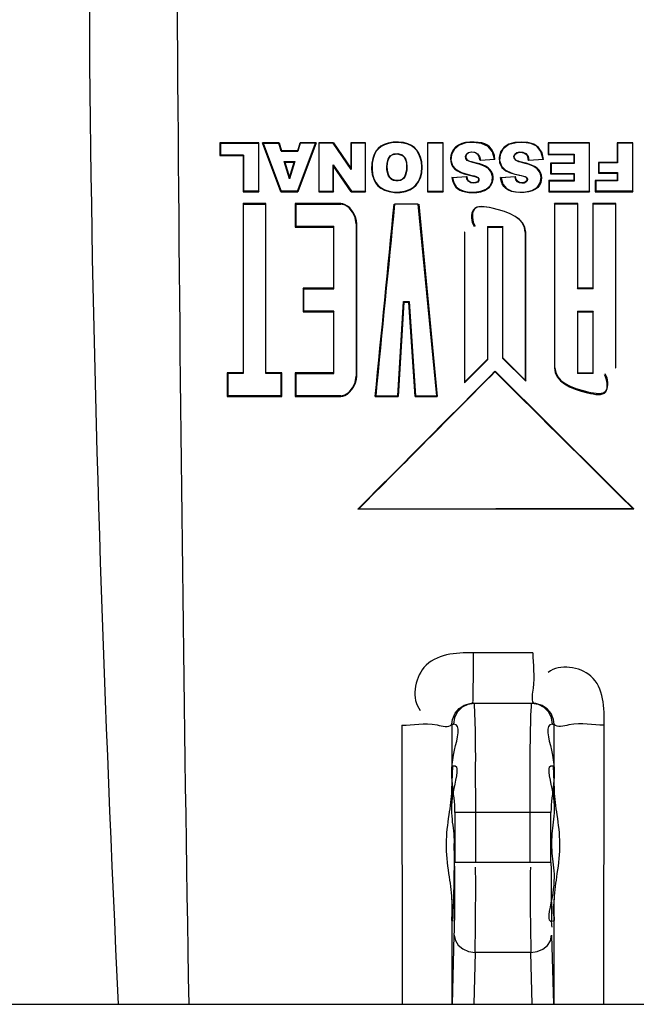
# Paper-space layout 'Sheet' of a CAD drawing. Header units: inches. Extents: x 0.2 to 10.8, y 0.2 to 8.3.
# Tile 259 of 545: x 3.311 to 3.549, y 7.137 to 7.517. Entities that reach past the tile are written whole.
import ezdxf

# ---------------------------------------------------------------- set-up
doc = ezdxf.new("R2010")
doc.units = ezdxf.units.IN
doc.header["$MEASUREMENT"] = 0
doc.layers.get('0').update_dxf_attribs({"lineweight": 5})

psp = doc.layouts.new('Sheet')

# ---------------------------------------------------------------- linework, layer by layer
at = {"color": 0, "linetype": 'ByBlock', "lineweight": -3}
for p, q in [((3.38824774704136, 7.469452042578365), (3.388247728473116, 7.464575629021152)), ((3.403237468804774, 7.469456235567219), (3.388247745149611, 7.469452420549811)), ((3.388406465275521, 7.469293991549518), (3.38824774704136, 7.469452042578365)), ((3.388406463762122, 7.469294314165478), (3.403080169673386, 7.469297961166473)), ((3.388406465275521, 7.469293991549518), (3.388406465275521, 7.464733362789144)), ((3.4030801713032, 7.469297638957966), (3.40307591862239, 7.450770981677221)), ((3.403080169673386, 7.469297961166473), (3.403237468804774, 7.469456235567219)), ((3.403233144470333, 7.450613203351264), (3.403237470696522, 7.469455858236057)), ((3.411756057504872, 7.450617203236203), (3.404672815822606, 7.46945661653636)), ((3.404901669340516, 7.469298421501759), (3.404672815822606, 7.46945661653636)), ((3.41102013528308, 7.469456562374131), (3.404672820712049, 7.46945670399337)), ((3.404901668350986, 7.469298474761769), (3.410903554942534, 7.469298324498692)), ((3.404901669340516, 7.469298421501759), (3.411866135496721, 7.450775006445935)), ((3.410903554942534, 7.469298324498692), (3.41102013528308, 7.469456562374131)), ((3.411829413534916, 7.466241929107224), (3.410903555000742, 7.469298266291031)), ((3.411020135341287, 7.469456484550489), (3.411946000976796, 7.466400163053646)), ((3.418117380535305, 7.450775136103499), (3.425090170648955, 7.469301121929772)), ((3.418216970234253, 7.466400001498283), (3.419119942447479, 7.469459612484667)), ((3.425317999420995, 7.469459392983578), (3.418226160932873, 7.450617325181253)), ((3.419238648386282, 7.469301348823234), (3.418335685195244, 7.466241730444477)), ((3.419238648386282, 7.469301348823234), (3.419119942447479, 7.469459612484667)), ((3.425317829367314, 7.469459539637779), (3.41911994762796, 7.469459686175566)), ((3.425090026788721, 7.469301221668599), (3.419238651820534, 7.469301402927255)), ((3.425090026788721, 7.469301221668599), (3.425317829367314, 7.469459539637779)), ((3.426362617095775, 7.469460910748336), (3.426359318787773, 7.450618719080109)), ((3.432005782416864, 7.469460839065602), (3.426362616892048, 7.469460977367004)), ((3.426521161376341, 7.469302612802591), (3.426362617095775, 7.469460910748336)), ((3.426517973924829, 7.45077654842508), (3.426521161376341, 7.469302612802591)), ((3.431922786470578, 7.469302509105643), (3.426521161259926, 7.469302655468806)), ((3.431922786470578, 7.469302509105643), (3.432005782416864, 7.469460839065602)), ((3.438865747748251, 7.459131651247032), (3.431922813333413, 7.469302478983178)), ((3.43200581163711, 7.469460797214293), (3.43870718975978, 7.459643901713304)), ((3.438707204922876, 7.469462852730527), (3.438707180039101, 7.459643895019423)), ((3.444412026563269, 7.469462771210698), (3.438707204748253, 7.469462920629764)), ((3.438865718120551, 7.469304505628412), (3.438707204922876, 7.469462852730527)), ((3.444254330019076, 7.469304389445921), (3.438865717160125, 7.469304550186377)), ((3.438865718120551, 7.469304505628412), (3.438865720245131, 7.459131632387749)), ((3.444254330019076, 7.469304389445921), (3.444412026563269, 7.469462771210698)), ((3.444254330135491, 7.469304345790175), (3.444254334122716, 7.450778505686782)), ((3.444412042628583, 7.450620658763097), (3.444412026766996, 7.469462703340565)), ((3.468270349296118, 7.46946596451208), (3.468270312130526, 7.450622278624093)), ((3.474330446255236, 7.469465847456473), (3.468270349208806, 7.46946604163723)), ((3.468428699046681, 7.469307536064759), (3.468270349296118, 7.46946596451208)), ((3.474172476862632, 7.469307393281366), (3.468428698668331, 7.469307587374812)), ((3.468428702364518, 7.450780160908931), (3.468428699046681, 7.469307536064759)), ((3.474172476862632, 7.469307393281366), (3.474330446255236, 7.469465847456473)), ((3.47417247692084, 7.469307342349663), (3.474172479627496, 7.450780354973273)), ((3.474330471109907, 7.450622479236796), (3.474330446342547, 7.469465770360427)), ((3.514745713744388, 7.469466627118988), (3.514745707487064, 7.464953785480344)), ((3.530697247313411, 7.469465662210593), (3.514745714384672, 7.469467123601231)), ((3.51490373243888, 7.469308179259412), (3.514745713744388, 7.469466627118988)), ((3.51490373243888, 7.469308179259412), (3.514903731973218, 7.465111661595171)), ((3.530538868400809, 7.469307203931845), (3.514903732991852, 7.469308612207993)), ((3.530538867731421, 7.469306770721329), (3.530538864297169, 7.450781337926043)), ((3.530538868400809, 7.469307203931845), (3.530697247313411, 7.469465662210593)), ((3.530697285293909, 7.450623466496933), (3.530697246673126, 7.46946516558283)), ((3.541347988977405, 7.469464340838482), (3.54134798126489, 7.46189547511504)), ((3.547420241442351, 7.469464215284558), (3.541347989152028, 7.469464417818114)), ((3.541505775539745, 7.469305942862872), (3.541347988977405, 7.469464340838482)), ((3.541505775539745, 7.469305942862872), (3.541505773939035, 7.461737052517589)), ((3.547261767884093, 7.46930581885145), (3.541505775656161, 7.469305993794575)), ((3.54726176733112, 7.469305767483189), (3.547261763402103, 7.450779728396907)), ((3.547261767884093, 7.46930581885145), (3.547420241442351, 7.469464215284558)), ((3.547420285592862, 7.450621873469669), (3.547420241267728, 7.469464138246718)), ((3.38840646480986, 7.464733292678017), (3.388247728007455, 7.464575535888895)), ((3.397348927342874, 7.464733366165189), (3.38840646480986, 7.464733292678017)), ((3.397348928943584, 7.464733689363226), (3.397190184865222, 7.464575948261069)), ((3.397348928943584, 7.464733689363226), (3.397345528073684, 7.450770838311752)), ((3.411829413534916, 7.466241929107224), (3.411946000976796, 7.466400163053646)), ((3.4118294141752, 7.4662419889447), (3.418335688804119, 7.466241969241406)), ((3.418216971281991, 7.466400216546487), (3.411946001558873, 7.466400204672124)), ((3.418335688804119, 7.466241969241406), (3.418216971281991, 7.466400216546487)), ((3.514903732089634, 7.465111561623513), (3.514745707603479, 7.464953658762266)), ((3.514745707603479, 7.464953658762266), (3.524637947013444, 7.464954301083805)), ((3.514903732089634, 7.465111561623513), (3.524795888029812, 7.465112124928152)), ((3.524637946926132, 7.464954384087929), (3.524637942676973, 7.461618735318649)), ((3.524795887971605, 7.465112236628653), (3.524637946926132, 7.464954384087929)), ((3.524795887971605, 7.465112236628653), (3.524795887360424, 7.461460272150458)), ((3.388247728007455, 7.464575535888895), (3.397190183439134, 7.464575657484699)), ((3.397190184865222, 7.464575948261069), (3.397186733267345, 7.450613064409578)), ((3.415062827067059, 7.455575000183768), (3.413017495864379, 7.462236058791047)), ((3.413017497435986, 7.462236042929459), (3.417090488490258, 7.462236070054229)), ((3.413017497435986, 7.462236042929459), (3.413230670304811, 7.462078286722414)), ((3.413230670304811, 7.462078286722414), (3.41687659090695, 7.462078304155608)), ((3.413230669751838, 7.462078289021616), (3.415061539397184, 7.456115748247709)), ((3.415061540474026, 7.456115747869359), (3.41687658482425, 7.46207835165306)), ((3.41709047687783, 7.462236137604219), (3.41506281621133, 7.455575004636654)), ((3.41709047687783, 7.462236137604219), (3.41687658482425, 7.46207835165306)), ((3.431920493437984, 7.461027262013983), (3.432078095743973, 7.460514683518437)), ((3.431920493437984, 7.461027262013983), (3.438901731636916, 7.450778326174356)), ((3.43192053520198, 7.450776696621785), (3.43192053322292, 7.461027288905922)), ((3.446808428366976, 7.461675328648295), (3.446965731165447, 7.461655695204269)), ((3.452827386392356, 7.461441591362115), (3.452670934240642, 7.461461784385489)), ((3.485748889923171, 7.46204202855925), (3.485711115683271, 7.461888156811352)), ((3.488170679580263, 7.461254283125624), (3.485711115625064, 7.461888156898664)), ((3.488655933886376, 7.462837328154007), (3.488518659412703, 7.462670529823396)), ((3.494280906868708, 7.46303216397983), (3.488519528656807, 7.462670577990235)), ((3.488655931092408, 7.462837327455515), (3.494107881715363, 7.463179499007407)), ((3.494107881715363, 7.463179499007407), (3.494280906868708, 7.46303216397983)), ((3.506885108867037, 7.464117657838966), (3.507031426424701, 7.464177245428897)), ((3.507228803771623, 7.462670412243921), (3.506885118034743, 7.46411764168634)), ((3.507031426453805, 7.464177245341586), (3.507365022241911, 7.462837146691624)), ((3.512990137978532, 7.463031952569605), (3.507228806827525, 7.46267037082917)), ((3.507365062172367, 7.462837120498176), (3.507228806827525, 7.46267037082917)), ((3.507365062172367, 7.462837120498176), (3.512816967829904, 7.463179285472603)), ((3.512816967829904, 7.463179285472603), (3.512990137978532, 7.463031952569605)), ((3.515721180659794, 7.461619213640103), (3.515721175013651, 7.457522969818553)), ((3.524637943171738, 7.461619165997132), (3.515721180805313, 7.461619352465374)), ((3.515879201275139, 7.461460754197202), (3.515721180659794, 7.461619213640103)), ((3.524795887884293, 7.461460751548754), (3.515879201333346, 7.461460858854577)), ((3.515879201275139, 7.461460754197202), (3.515879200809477, 7.457680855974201)), ((3.524795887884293, 7.461460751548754), (3.524637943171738, 7.461619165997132)), ((3.534164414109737, 7.461895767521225), (3.534164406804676, 7.457837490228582)), ((3.541347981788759, 7.461895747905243), (3.53416441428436, 7.461895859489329)), ((3.534322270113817, 7.461737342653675), (3.534164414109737, 7.461895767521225)), ((3.534322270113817, 7.461737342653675), (3.534322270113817, 7.457995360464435)), ((3.541505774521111, 7.461737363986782), (3.534322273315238, 7.461737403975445)), ((3.541505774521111, 7.461737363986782), (3.541347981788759, 7.461895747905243)), ((3.438817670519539, 7.450620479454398), (3.432078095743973, 7.460514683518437)), ((3.432078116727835, 7.450618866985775), (3.432078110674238, 7.460514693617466)), ((3.438865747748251, 7.459131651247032), (3.43870718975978, 7.459643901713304)), ((3.460344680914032, 7.460081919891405), (3.460186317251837, 7.460086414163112)), ((3.466074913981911, 7.460057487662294), (3.466232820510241, 7.460058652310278)), ((3.483888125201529, 7.457287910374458), (3.48449542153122, 7.457137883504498)), ((3.483974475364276, 7.457102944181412), (3.484458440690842, 7.456984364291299)), ((3.484458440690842, 7.456984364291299), (3.48449542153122, 7.457137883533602)), ((3.500467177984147, 7.457750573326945), (3.500518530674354, 7.457899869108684)), ((3.515879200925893, 7.457680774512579), (3.515721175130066, 7.457522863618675)), ((3.515721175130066, 7.457522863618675), (3.524638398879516, 7.4575234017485)), ((3.515879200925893, 7.457680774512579), (3.524796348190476, 7.457681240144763)), ((3.524638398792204, 7.457523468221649), (3.524638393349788, 7.454895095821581)), ((3.524796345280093, 7.457681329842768), (3.524638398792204, 7.457523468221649)), ((3.524796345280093, 7.457681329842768), (3.524796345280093, 7.454736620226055)), ((3.534322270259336, 7.457995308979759), (3.534164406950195, 7.457837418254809)), ((3.534164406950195, 7.457837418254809), (3.541348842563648, 7.457837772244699)), ((3.534322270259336, 7.457995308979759), (3.541506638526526, 7.457995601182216)), ((3.541348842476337, 7.457837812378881), (3.541348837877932, 7.454919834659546)), ((3.541506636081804, 7.45799565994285), (3.541348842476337, 7.457837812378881)), ((3.541506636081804, 7.45799565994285), (3.541506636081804, 7.454761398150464)), ((3.415062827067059, 7.455575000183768), (3.415061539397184, 7.456115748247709)), ((3.477706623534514, 7.456136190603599), (3.483421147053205, 7.456470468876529)), ((3.477891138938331, 7.455988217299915), (3.477706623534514, 7.456136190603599)), ((3.483292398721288, 7.456304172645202), (3.477891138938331, 7.455988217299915)), ((3.483292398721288, 7.456304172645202), (3.483421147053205, 7.456470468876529)), ((3.483457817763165, 7.45563038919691), (3.483292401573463, 7.456304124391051)), ((3.483421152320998, 7.456470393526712), (3.483607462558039, 7.455681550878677)), ((3.483607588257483, 7.455681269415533), (3.483457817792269, 7.455630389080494)), ((3.496416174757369, 7.456136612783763), (3.502130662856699, 7.456470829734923)), ((3.496600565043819, 7.45598862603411), (3.496416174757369, 7.456136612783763)), ((3.502001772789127, 7.456304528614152), (3.496600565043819, 7.45598862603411)), ((3.502001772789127, 7.456304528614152), (3.502130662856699, 7.456470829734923)), ((3.506543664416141, 7.45486261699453), (3.506684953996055, 7.454791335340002)), ((3.51190361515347, 7.45400420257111), (3.511757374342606, 7.454064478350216)), ((3.515024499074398, 7.454895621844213), (3.515024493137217, 7.450622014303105)), ((3.524638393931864, 7.454895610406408), (3.515024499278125, 7.454895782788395)), ((3.515182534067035, 7.454737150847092), (3.515024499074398, 7.454895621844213)), ((3.524796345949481, 7.454737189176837), (3.515182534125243, 7.454737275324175)), ((3.515182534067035, 7.454737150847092), (3.51518253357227, 7.450779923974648)), ((3.524796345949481, 7.454737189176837), (3.524638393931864, 7.454895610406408)), ((3.532937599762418, 7.454920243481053), (3.532937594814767, 7.45062067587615)), ((3.541348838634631, 7.454920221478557), (3.532937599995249, 7.454920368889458)), ((3.533095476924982, 7.454761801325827), (3.532937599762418, 7.454920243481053)), ((3.533095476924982, 7.454761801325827), (3.533095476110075, 7.450778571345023)), ((3.541506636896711, 7.454761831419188), (3.533095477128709, 7.454761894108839)), ((3.541506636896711, 7.454761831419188), (3.541348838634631, 7.454920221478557)), ((3.397345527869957, 7.450770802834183), (3.397186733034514, 7.450613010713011)), ((3.397186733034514, 7.450613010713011), (3.403233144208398, 7.450613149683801)), ((3.403075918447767, 7.450770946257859), (3.397345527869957, 7.450770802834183)), ((3.40307591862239, 7.450770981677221), (3.403233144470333, 7.450613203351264)), ((3.411866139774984, 7.450774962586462), (3.411756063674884, 7.450617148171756)), ((3.411756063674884, 7.450617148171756), (3.418225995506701, 7.450617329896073)), ((3.418117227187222, 7.450775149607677), (3.411866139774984, 7.450774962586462)), ((3.418117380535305, 7.450775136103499), (3.418226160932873, 7.450617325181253)), ((3.426517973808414, 7.450776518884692), (3.426359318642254, 7.450618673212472)), ((3.426359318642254, 7.450618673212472), (3.432078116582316, 7.450618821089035)), ((3.426517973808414, 7.450776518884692), (3.431920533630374, 7.450776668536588)), ((3.43192053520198, 7.450776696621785), (3.432078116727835, 7.450618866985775)), ((3.438901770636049, 7.450778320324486), (3.438817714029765, 7.45062046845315)), ((3.438817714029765, 7.45062046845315), (3.444412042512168, 7.450620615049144)), ((3.438901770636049, 7.450778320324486), (3.444254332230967, 7.450778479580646)), ((3.444254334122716, 7.450778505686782), (3.444412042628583, 7.450620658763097)), ((3.468428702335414, 7.450780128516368), (3.468270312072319, 7.450622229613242)), ((3.468270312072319, 7.450622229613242), (3.474330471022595, 7.450622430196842)), ((3.468428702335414, 7.450780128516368), (3.474172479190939, 7.450780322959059)), ((3.474172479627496, 7.450780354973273), (3.474330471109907, 7.450622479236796)), ((3.488854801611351, 7.450629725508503), (3.48881928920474, 7.450783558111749)), ((3.515182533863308, 7.450779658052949), (3.515024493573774, 7.450621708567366)), ((3.515024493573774, 7.450621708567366), (3.530697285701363, 7.450623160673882)), ((3.515182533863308, 7.450779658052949), (3.530538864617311, 7.450781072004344)), ((3.530538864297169, 7.450781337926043), (3.530697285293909, 7.450623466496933)), ((3.533095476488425, 7.450778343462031), (3.532937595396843, 7.450620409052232)), ((3.532937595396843, 7.450620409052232), (3.547420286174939, 7.450621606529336)), ((3.547261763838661, 7.450779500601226), (3.533095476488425, 7.450778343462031)), ((3.547261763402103, 7.450779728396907), (3.547420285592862, 7.450621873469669)), ((3.397218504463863, 7.446018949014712), (3.39720240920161, 7.380817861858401)), ((3.405940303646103, 7.446018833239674), (3.39721850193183, 7.446019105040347)), ((3.397377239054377, 7.445860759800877), (3.397218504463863, 7.446018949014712)), ((3.397361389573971, 7.380659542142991), (3.397377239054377, 7.445860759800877)), ((3.397377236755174, 7.44586087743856), (3.405782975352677, 7.445860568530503)), ((3.40578297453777, 7.445860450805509), (3.405768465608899, 7.380663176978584)), ((3.405782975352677, 7.445860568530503), (3.405940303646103, 7.446018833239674)), ((3.405925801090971, 7.380821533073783), (3.40594030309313, 7.446018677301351)), ((3.417313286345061, 7.446022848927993), (3.41731325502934, 7.437000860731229)), ((3.434800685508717, 7.446027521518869), (3.417313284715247, 7.446023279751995)), ((3.417471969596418, 7.445864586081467), (3.417313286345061, 7.446022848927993)), ((3.417471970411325, 7.445864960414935), (3.43480120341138, 7.445869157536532)), ((3.417471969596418, 7.445864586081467), (3.417471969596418, 7.437158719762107)), ((3.43480120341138, 7.445869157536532), (3.434800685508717, 7.446027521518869)), ((3.464705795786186, 7.445870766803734), (3.455574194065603, 7.445869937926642)), ((3.471859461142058, 7.37186065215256), (3.464705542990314, 7.445869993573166)), ((3.464864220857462, 7.445869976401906), (3.472033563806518, 7.371702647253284)), ((3.526266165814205, 7.446029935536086), (3.517233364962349, 7.446030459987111)), ((3.517233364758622, 7.446030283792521), (3.517236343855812, 7.382746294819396)), ((3.517391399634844, 7.445871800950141), (3.517233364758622, 7.446030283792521)), ((3.526107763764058, 7.445871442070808), (3.517391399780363, 7.445871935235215)), ((3.517394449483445, 7.382746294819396), (3.517391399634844, 7.445871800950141)), ((3.526107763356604, 7.445871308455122), (3.52610775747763, 7.413221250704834)), ((3.526107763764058, 7.445871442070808), (3.526266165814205, 7.446029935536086)), ((3.526266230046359, 7.413379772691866), (3.526266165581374, 7.446029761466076)), ((3.540896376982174, 7.446028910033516), (3.531966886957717, 7.446029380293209)), ((3.531966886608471, 7.446029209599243), (3.53196959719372, 7.413379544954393)), ((3.532124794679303, 7.445870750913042), (3.531966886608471, 7.446029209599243)), ((3.540737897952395, 7.445870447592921), (3.532124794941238, 7.445870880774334)), ((3.532127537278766, 7.41322102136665), (3.532124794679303, 7.445870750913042)), ((3.540737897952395, 7.445870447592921), (3.540896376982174, 7.446028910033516)), ((3.540737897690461, 7.445870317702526), (3.540744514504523, 7.382744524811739)), ((3.540903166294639, 7.382744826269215), (3.540896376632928, 7.446028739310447)), ((3.440817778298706, 7.438198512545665), (3.440809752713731, 7.37952954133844)), ((3.440817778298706, 7.438198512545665), (3.44097545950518, 7.438198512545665)), ((3.440967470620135, 7.379529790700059), (3.44097545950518, 7.438198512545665)), ((3.417471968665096, 7.43715847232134), (3.417313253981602, 7.437000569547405)), ((3.417313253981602, 7.437000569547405), (3.432047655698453, 7.437002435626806)), ((3.432206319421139, 7.437160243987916), (3.417471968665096, 7.43715847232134)), ((3.43204765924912, 7.43700343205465), (3.43204385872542, 7.413373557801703)), ((3.432206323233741, 7.437161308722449), (3.43204765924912, 7.43700343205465)), ((3.432202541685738, 7.413215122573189), (3.432206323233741, 7.437161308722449)), ((3.482467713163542, 7.434988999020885), (3.482467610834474, 7.376917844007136)), ((3.482626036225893, 7.434988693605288), (3.482467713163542, 7.434988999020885)), ((3.482626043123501, 7.377299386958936), (3.482626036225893, 7.434988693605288)), ((3.49134443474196, 7.437166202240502), (3.497363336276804, 7.437166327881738)), ((3.49134443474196, 7.437166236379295), (3.491344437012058, 7.386007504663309)), ((3.49134443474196, 7.437166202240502), (3.491502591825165, 7.437008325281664)), ((3.491502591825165, 7.437008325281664), (3.497205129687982, 7.437008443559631)), ((3.491502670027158, 7.385942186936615), (3.491502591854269, 7.437008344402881)), ((3.497205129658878, 7.437008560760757), (3.497205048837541, 7.386453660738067)), ((3.497363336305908, 7.437166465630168), (3.497205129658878, 7.437008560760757)), ((3.497363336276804, 7.386518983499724), (3.497363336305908, 7.437166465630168)), ((3.505974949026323, 7.434988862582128), (3.505974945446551, 7.377918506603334)), ((3.505974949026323, 7.434988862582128), (3.506133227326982, 7.434988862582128)), ((3.506133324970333, 7.377536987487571), (3.506133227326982, 7.434988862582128)), ((3.420316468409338, 7.413374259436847), (3.420316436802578, 7.40435233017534)), ((3.432043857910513, 7.413373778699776), (3.420316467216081, 7.413374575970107)), ((3.420475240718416, 7.413215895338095), (3.420316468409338, 7.413374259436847)), ((3.420475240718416, 7.413215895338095), (3.420475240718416, 7.404510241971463)), ((3.42047524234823, 7.413216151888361), (3.432202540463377, 7.413215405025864)), ((3.432202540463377, 7.413215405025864), (3.432043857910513, 7.413373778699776)), ((3.53212753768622, 7.413221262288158), (3.526107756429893, 7.413221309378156)), ((3.52610775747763, 7.413221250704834), (3.526266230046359, 7.413379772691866)), ((3.531969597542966, 7.413379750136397), (3.526266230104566, 7.41337980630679)), ((3.53212753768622, 7.413221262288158), (3.531969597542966, 7.413379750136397)), ((3.456812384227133, 7.371859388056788), (3.458995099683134, 7.408244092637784)), ((3.45914354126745, 7.408086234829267), (3.456961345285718, 7.371701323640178)), ((3.458994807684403, 7.408244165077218), (3.461173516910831, 7.408244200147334)), ((3.458994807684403, 7.408244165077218), (3.45914350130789, 7.408086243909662)), ((3.45914350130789, 7.408086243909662), (3.461025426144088, 7.408086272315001)), ((3.461173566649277, 7.408244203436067), (3.461025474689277, 7.408086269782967)), ((3.463511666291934, 7.37170217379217), (3.461025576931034, 7.408086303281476)), ((3.461173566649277, 7.408244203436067), (3.463659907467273, 7.371860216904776)), ((3.420475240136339, 7.404510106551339), (3.420316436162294, 7.404352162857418)), ((3.420316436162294, 7.404352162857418), (3.432042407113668, 7.404352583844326)), ((3.43220116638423, 7.404510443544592), (3.420475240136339, 7.404510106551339)), ((3.432042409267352, 7.404353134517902), (3.432038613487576, 7.380722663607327)), ((3.432201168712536, 7.404511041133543), (3.432042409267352, 7.404353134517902)), ((3.432197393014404, 7.380564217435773), (3.432201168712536, 7.404511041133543)), ((3.526110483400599, 7.4045149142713), (3.526110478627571, 7.380464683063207)), ((3.526110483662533, 7.404514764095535), (3.532129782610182, 7.404515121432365)), ((3.526110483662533, 7.404514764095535), (3.526268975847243, 7.404356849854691)), ((3.526268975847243, 7.404356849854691), (3.531971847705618, 7.404357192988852)), ((3.52626902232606, 7.380623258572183), (3.526268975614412, 7.404356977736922)), ((3.53197184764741, 7.404357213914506), (3.531971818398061, 7.380623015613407)), ((3.532129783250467, 7.404515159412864), (3.53197184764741, 7.404357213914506)), ((3.532129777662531, 7.380464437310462), (3.532129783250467, 7.404515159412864)), ((3.491502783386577, 7.385942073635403), (3.482467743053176, 7.376917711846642)), ((3.482626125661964, 7.37729930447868), (3.491344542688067, 7.386007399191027)), ((3.491344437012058, 7.386007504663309), (3.491502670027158, 7.385942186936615)), ((3.497363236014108, 7.38651888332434), (3.497204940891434, 7.386453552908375)), ((3.506133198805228, 7.377536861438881), (3.497204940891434, 7.386453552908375)), ((3.497363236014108, 7.38651888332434), (3.505974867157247, 7.377918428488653)), ((3.494283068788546, 7.381207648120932), (3.494282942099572, 7.381431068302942)), ((3.517394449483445, 7.382746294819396), (3.517236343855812, 7.382746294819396)), ((3.540744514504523, 7.382744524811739), (3.540903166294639, 7.382744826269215)), ((3.39108032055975, 7.380817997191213), (3.39108028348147, 7.371689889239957)), ((3.397202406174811, 7.380818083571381), (3.391080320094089, 7.380818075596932)), ((3.391239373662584, 7.380659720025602), (3.39108032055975, 7.380817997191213)), ((3.391239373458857, 7.380659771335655), (3.397361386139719, 7.380659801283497)), ((3.391239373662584, 7.380659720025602), (3.391239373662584, 7.371847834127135)), ((3.397361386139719, 7.380659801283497), (3.397202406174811, 7.380818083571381)), ((3.405768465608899, 7.380663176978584), (3.405925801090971, 7.380821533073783)), ((3.405768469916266, 7.380663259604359), (3.411891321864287, 7.380663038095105)), ((3.412048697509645, 7.380821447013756), (3.405925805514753, 7.380821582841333)), ((3.411891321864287, 7.380663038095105), (3.412048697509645, 7.380821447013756)), ((3.411891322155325, 7.37185265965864), (3.411891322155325, 7.380662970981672)), ((3.412048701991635, 7.371694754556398), (3.41204869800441, 7.38082134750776)), ((3.417300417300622, 7.380720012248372), (3.417300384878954, 7.371695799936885)), ((3.432038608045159, 7.380723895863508), (3.417300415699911, 7.380720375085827)), ((3.417459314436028, 7.380561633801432), (3.417300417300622, 7.380720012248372)), ((3.417459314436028, 7.380561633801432), (3.417459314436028, 7.37185377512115)), ((3.417459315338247, 7.380561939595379), (3.432197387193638, 7.380565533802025)), ((3.432197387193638, 7.380565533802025), (3.432038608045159, 7.380723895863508)), ((3.440809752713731, 7.37952954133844), (3.440967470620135, 7.379529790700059)), ((3.505974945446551, 7.377918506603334), (3.506133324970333, 7.377536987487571)), ((3.532129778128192, 7.38046469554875), (3.526110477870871, 7.380464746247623)), ((3.526110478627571, 7.380464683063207), (3.52626902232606, 7.380623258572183)), ((3.531971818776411, 7.380623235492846), (3.526269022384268, 7.380623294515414)), ((3.482626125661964, 7.37729930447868), (3.482467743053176, 7.376917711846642)), ((3.391239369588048, 7.371847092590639), (3.391080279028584, 7.371689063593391)), ((3.391080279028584, 7.371689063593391), (3.412048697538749, 7.371693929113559)), ((3.411891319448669, 7.371851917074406), (3.391239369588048, 7.371847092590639)), ((3.411891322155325, 7.37185265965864), (3.412048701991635, 7.371694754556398)), ((3.417459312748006, 7.371853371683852), (3.417300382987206, 7.371695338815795)), ((3.417300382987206, 7.371695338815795), (3.434789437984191, 7.371697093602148)), ((3.434789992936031, 7.371855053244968), (3.417459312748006, 7.371853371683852)), ((3.434789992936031, 7.371855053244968), (3.434789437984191, 7.371697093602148)), ((3.448300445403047, 7.371858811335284), (3.448125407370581, 7.371700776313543)), ((3.448125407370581, 7.371700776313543), (3.456961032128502, 7.371701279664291)), ((3.448300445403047, 7.371858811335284), (3.456812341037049, 7.37185929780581)), ((3.456812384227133, 7.371859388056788), (3.456961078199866, 7.371701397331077)), ((3.463659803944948, 7.371860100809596), (3.463511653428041, 7.371702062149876)), ((3.463511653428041, 7.371702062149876), (3.4720336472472, 7.371702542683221)), ((3.463659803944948, 7.371860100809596), (3.471859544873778, 7.371860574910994)), ((3.471859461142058, 7.37186065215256), (3.472033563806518, 7.371702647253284)), ((3.441792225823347, 7.328350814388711), (3.441410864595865, 7.328192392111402)), ((3.441410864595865, 7.328192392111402), (3.547791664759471, 7.328282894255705)), ((3.441791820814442, 7.328192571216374), (3.441792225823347, 7.328350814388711)), ((3.547407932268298, 7.328282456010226), (3.547407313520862, 7.3284406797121)), ((3.547411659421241, 7.328445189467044), (3.54779577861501, 7.328287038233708)), ((3.484652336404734, 7.253206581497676), (3.485050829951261, 7.253246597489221)), ((3.485262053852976, 7.253259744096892), (3.485050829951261, 7.253246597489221)), ((3.485652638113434, 7.253269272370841), (3.485262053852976, 7.253259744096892)), ((3.509074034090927, 7.253269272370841), (3.485652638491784, 7.253269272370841)), ((3.509668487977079, 7.253247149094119), (3.509074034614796, 7.253269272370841)), ((3.510088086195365, 7.253204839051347), (3.509668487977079, 7.253247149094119)), ((3.458306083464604, 7.244854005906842), (3.458454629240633, 7.137269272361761)), ((3.477645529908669, 7.245269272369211), (3.477654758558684, 7.219839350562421)), ((3.477645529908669, 7.245269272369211), (3.478268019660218, 7.245269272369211)), ((3.516458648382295, 7.245269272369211), (3.517081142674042, 7.245269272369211)), ((3.517071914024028, 7.219839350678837), (3.517081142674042, 7.245269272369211)), ((3.536272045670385, 7.137269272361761), (3.536420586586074, 7.244854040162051)), ((3.477654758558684, 7.219839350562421), (3.478025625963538, 7.229234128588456)), ((3.516691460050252, 7.229240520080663), (3.517071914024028, 7.219839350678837)), ((3.478861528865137, 7.211271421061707), (3.478861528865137, 7.191953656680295)), ((3.515865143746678, 7.211269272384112), (3.478861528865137, 7.211269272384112)), ((3.486860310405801, 7.191954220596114), (3.486860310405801, 7.211269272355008)), ((3.507866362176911, 7.191954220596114), (3.507866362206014, 7.211269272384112)), ((3.515865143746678, 7.191954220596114), (3.515865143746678, 7.211271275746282)), ((3.515865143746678, 7.191954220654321), (3.478861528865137, 7.191954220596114)), ((3.477670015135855, 7.177810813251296), (3.477684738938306, 7.137269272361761)), ((3.51704193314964, 7.137269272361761), (3.517056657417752, 7.177810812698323)), ((3.477923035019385, 7.137269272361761), (3.478602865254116, 7.163881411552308)), ((3.516123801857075, 7.163881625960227), (3.516803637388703, 7.137269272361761)), ((3.486601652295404, 7.157276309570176), (3.486090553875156, 7.137269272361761)), ((3.508125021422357, 7.157276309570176), (3.486601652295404, 7.157276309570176)), ((3.508636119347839, 7.137269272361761), (3.508125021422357, 7.157276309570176)), ((3.081363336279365, 7.137269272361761), (3.913363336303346, 7.137269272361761))]:
    psp.add_line(p, q, dxfattribs=at)
for points in [[(3.466232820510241, 7.460058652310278), (3.466056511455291, 7.462119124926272), (3.465611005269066, 7.463940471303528), (3.464978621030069, 7.465460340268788), (3.464201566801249, 7.466681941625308), (3.463269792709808, 7.46766090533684), (3.462131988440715, 7.468459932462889), (3.460732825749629, 7.4690939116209), (3.459045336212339, 7.469550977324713), (3.457071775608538, 7.469772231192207), (3.455003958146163, 7.46970173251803), (3.453144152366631, 7.469371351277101), (3.451564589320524, 7.468850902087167), (3.450269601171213, 7.468163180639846), (3.449226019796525, 7.467320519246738), (3.44837958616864, 7.466298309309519), (3.447692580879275, 7.465035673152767), (3.447158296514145, 7.463491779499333), (3.446808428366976, 7.461675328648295)], [(3.466074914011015, 7.460057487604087), (3.46590178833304, 7.462086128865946), (3.465466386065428, 7.463874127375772), (3.464848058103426, 7.465368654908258), (3.464088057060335, 7.466570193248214), (3.463177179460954, 7.467531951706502), (3.462058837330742, 7.468319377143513), (3.460674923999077, 7.468946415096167), (3.459007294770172, 7.469396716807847), (3.457053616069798, 7.469614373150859), (3.455015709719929, 7.469543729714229), (3.453192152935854, 7.469219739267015), (3.451640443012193, 7.468710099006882), (3.450368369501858, 7.468038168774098), (3.449346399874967, 7.467216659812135), (3.448514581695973, 7.46621460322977), (3.447836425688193, 7.464968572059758), (3.447310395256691, 7.463446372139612), (3.44696573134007, 7.461655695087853)], [(3.494281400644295, 7.463032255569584), (3.494032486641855, 7.464595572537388), (3.493569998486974, 7.465903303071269), (3.4929465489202, 7.466983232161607), (3.492210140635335, 7.467866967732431), (3.491358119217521, 7.468548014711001), (3.490359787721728, 7.469047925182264), (3.489191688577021, 7.469411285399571), (3.487830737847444, 7.469653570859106), (3.486287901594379, 7.469769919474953), (3.484618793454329, 7.469761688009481), (3.482956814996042, 7.469576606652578), (3.481450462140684, 7.469184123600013), (3.480161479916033, 7.468581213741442), (3.479102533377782, 7.467790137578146), (3.478270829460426, 7.46684761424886), (3.477652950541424, 7.465775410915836), (3.477267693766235, 7.464603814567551), (3.477123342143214, 7.463388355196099), (3.477218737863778, 7.462217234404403)], [(3.494107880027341, 7.463179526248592), (3.493371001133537, 7.465952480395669), (3.491709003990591, 7.468102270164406), (3.489063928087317, 7.469278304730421), (3.485979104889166, 7.469620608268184), (3.483000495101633, 7.46942352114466), (3.480498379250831, 7.468590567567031), (3.478628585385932, 7.467054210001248), (3.477536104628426, 7.465007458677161), (3.47729929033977, 7.462816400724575)], [(3.512990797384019, 7.463032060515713), (3.512411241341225, 7.46559328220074), (3.511093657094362, 7.467684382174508), (3.509271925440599, 7.468964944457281), (3.506995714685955, 7.469589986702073), (3.504478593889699, 7.469782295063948), (3.501909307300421, 7.469617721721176), (3.499617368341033, 7.468968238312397), (3.49775598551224, 7.467738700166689), (3.496447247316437, 7.465958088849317), (3.495861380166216, 7.463878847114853), (3.49603104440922, 7.461770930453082)], [(3.512816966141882, 7.4631793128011), (3.51201215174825, 7.466087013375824), (3.510352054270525, 7.468156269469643), (3.508081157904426, 7.469203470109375), (3.505456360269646, 7.469589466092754), (3.502450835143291, 7.469530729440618), (3.499555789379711, 7.468765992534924), (3.497409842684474, 7.467141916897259), (3.496237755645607, 7.464985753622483), (3.496026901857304, 7.462644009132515)], [(3.452670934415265, 7.46146178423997), (3.453085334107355, 7.463167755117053), (3.453902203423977, 7.46448242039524), (3.455231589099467, 7.465211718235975), (3.456851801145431, 7.465317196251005), (3.458470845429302, 7.464815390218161), (3.459608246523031, 7.463665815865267), (3.46019694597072, 7.462050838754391), (3.460344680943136, 7.460081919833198)], [(3.452827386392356, 7.461441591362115), (3.452992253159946, 7.462338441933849), (3.453236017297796, 7.463118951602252), (3.453553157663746, 7.463778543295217), (3.45393712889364, 7.464294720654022), (3.454412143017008, 7.464687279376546), (3.455025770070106, 7.464983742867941), (3.45579294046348, 7.465161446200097), (3.456658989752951, 7.465176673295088), (3.457502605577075, 7.465035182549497), (3.458216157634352, 7.464773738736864), (3.458789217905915, 7.464400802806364), (3.459275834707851, 7.463880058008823), (3.459688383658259, 7.463171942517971), (3.459982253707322, 7.462290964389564), (3.460149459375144, 7.461258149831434), (3.460186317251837, 7.460086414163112)], [(3.485711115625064, 7.461888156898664), (3.484556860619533, 7.462211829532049), (3.483615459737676, 7.462691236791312), (3.482998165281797, 7.463416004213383), (3.482869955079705, 7.464318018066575), (3.483245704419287, 7.465141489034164), (3.484043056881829, 7.465729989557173), (3.485149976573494, 7.465987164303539), (3.486393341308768, 7.465861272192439)], [(3.488499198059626, 7.462815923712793), (3.488350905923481, 7.463585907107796), (3.488119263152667, 7.464247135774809), (3.487773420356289, 7.464807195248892), (3.487316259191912, 7.465252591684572), (3.486750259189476, 7.465572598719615), (3.486080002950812, 7.465771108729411), (3.485349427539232, 7.465836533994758), (3.484669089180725, 7.465763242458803), (3.484087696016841, 7.465576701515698), (3.483625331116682, 7.46529618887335), (3.483294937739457, 7.464946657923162), (3.483094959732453, 7.464570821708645), (3.483015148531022, 7.46418589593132), (3.483041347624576, 7.463789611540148)], [(3.486393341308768, 7.465861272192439), (3.487527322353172, 7.465286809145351), (3.488295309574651, 7.464241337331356), (3.488655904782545, 7.462837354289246)], [(3.511757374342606, 7.454064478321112), (3.512118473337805, 7.456043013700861), (3.511677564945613, 7.457949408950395), (3.51051377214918, 7.459452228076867), (3.508983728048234, 7.460442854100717), (3.507413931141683, 7.461082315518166), (3.505951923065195, 7.461514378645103), (3.504643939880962, 7.461833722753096), (3.503475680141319, 7.462141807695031), (3.502451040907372, 7.462603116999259), (3.501754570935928, 7.463322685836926), (3.501568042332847, 7.464219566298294), (3.501891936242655, 7.465061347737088), (3.502650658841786, 7.465682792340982), (3.503706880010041, 7.465974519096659), (3.504952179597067, 7.4658985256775)], [(3.50547990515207, 7.461797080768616), (3.504003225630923, 7.462154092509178), (3.503375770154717, 7.462340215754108), (3.502827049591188, 7.462569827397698), (3.502377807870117, 7.46284934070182), (3.502039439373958, 7.463180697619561), (3.501818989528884, 7.463560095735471), (3.501723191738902, 7.463982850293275), (3.501759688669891, 7.464420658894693), (3.501938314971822, 7.46484765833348), (3.502256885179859, 7.465229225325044), (3.502714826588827, 7.465539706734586), (3.503307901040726, 7.4657487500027), (3.504017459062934, 7.465836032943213), (3.504768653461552, 7.465775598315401)], [(3.504768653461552, 7.465775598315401), (3.505452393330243, 7.465574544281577), (3.506040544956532, 7.465240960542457), (3.506524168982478, 7.464753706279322), (3.506885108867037, 7.464117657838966)], [(3.504952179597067, 7.4658985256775), (3.506195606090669, 7.465320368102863), (3.507031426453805, 7.464177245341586)], [(3.446808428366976, 7.461675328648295), (3.446714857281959, 7.459336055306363), (3.446978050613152, 7.45724805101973), (3.447513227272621, 7.455495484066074), (3.448247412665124, 7.454074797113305), (3.449166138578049, 7.452924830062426), (3.45029685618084, 7.451983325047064), (3.451703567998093, 7.451220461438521), (3.453446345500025, 7.450646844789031), (3.455528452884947, 7.450336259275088), (3.45777753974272, 7.450372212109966), (3.459821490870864, 7.450748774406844), (3.461514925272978, 7.451381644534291), (3.462865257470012, 7.452196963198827), (3.463949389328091, 7.453196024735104), (3.464845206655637, 7.454439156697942), (3.465563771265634, 7.455992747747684), (3.466057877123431, 7.457895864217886), (3.466232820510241, 7.460058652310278)], [(3.44696573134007, 7.461655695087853), (3.446872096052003, 7.459371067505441), (3.447117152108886, 7.457356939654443), (3.44763253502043, 7.455623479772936), (3.448362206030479, 7.45418926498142), (3.449286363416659, 7.453028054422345), (3.450401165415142, 7.452103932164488), (3.451765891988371, 7.451365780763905), (3.453455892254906, 7.450807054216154), (3.455450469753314, 7.450500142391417), (3.457577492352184, 7.450512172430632), (3.459568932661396, 7.45084495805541), (3.461270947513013, 7.451441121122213), (3.462673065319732, 7.452251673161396), (3.463815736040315, 7.453282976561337), (3.464729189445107, 7.45455378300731), (3.465433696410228, 7.45609822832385), (3.465902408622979, 7.457923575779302), (3.466074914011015, 7.460057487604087)], [(3.460344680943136, 7.460081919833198), (3.460258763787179, 7.458951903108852), (3.460079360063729, 7.457940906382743), (3.459822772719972, 7.457057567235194), (3.459483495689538, 7.456318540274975), (3.459045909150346, 7.455725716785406), (3.458501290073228, 7.455279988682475), (3.457821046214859, 7.454974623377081), (3.457000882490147, 7.454819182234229), (3.456099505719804, 7.454814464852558), (3.455211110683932, 7.454980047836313), (3.454444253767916, 7.455309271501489), (3.45383415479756, 7.455788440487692), (3.453382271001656, 7.456405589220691), (3.453042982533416, 7.457153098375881), (3.452794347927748, 7.458027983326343), (3.4526387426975, 7.459041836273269), (3.452586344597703, 7.460187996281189), (3.452670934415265, 7.46146178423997)], [(3.460186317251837, 7.460086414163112), (3.460103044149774, 7.458983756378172), (3.459930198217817, 7.457999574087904), (3.459683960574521, 7.457139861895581), (3.459356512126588, 7.456416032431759), (3.458929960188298, 7.45583338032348), (3.458383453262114, 7.455394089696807), (3.457709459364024, 7.455106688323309), (3.45691853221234, 7.454971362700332), (3.456054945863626, 7.454977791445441), (3.455205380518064, 7.455146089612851), (3.454475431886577, 7.455473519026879), (3.45390039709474, 7.455949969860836), (3.453480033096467, 7.456554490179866), (3.453166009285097, 7.457278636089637), (3.452935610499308, 7.458124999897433), (3.452791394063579, 7.459106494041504), (3.452744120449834, 7.460214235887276), (3.452827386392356, 7.461441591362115)], [(3.477218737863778, 7.462217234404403), (3.477543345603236, 7.461132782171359), (3.478079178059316, 7.460174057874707), (3.478831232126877, 7.459337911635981), (3.479804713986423, 7.458625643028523), (3.481000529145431, 7.458034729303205), (3.482391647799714, 7.457542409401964), (3.483974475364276, 7.457102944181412)], [(3.47729929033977, 7.462816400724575), (3.477889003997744, 7.460777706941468), (3.479314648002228, 7.459144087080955), (3.481373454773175, 7.458057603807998), (3.483888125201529, 7.457287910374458)], [(3.483041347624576, 7.463789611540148), (3.483187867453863, 7.463391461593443), (3.483479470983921, 7.463015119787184), (3.483902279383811, 7.462689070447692), (3.48443345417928, 7.462427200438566), (3.485055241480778, 7.462220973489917), (3.488088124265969, 7.46144444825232)], [(3.488854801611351, 7.450629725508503), (3.490196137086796, 7.451067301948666), (3.491299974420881, 7.451677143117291), (3.492181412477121, 7.452430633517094), (3.492842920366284, 7.453301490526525), (3.493292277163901, 7.454267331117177), (3.493528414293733, 7.455279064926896), (3.49355664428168, 7.456297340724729), (3.493385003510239, 7.45728283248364), (3.493018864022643, 7.458200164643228), (3.492442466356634, 7.45903617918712), (3.491660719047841, 7.45977580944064), (3.490669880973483, 7.460417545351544), (3.489481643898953, 7.46096570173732), (3.488088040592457, 7.461444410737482)], [(3.48881928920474, 7.450783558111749), (3.490894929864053, 7.451605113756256), (3.492387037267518, 7.452914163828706), (3.493238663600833, 7.454623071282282), (3.493375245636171, 7.45651889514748), (3.492832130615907, 7.45821115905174), (3.491713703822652, 7.45952958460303), (3.490139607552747, 7.460508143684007), (3.488170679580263, 7.461254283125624)], [(3.496026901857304, 7.462644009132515), (3.496753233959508, 7.460510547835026), (3.498358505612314, 7.458910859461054), (3.500518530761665, 7.45789986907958)], [(3.49603104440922, 7.461770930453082), (3.496948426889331, 7.459963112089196), (3.49849161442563, 7.458639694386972), (3.500467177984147, 7.457750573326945)], [(3.51190361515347, 7.45400420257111), (3.512194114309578, 7.454994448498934), (3.512278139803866, 7.456026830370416), (3.512152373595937, 7.457055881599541), (3.511816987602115, 7.458024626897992), (3.511274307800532, 7.458888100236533), (3.510493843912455, 7.459676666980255), (3.509469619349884, 7.46036771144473), (3.508345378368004, 7.460903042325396), (3.507285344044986, 7.461290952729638), (3.506339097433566, 7.461574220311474), (3.50547990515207, 7.461797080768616)], [(3.48449542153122, 7.457137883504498), (3.485412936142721, 7.456927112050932), (3.486272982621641, 7.45673419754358), (3.487054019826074, 7.456504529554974), (3.487711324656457, 7.456153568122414), (3.488079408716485, 7.455602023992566), (3.488045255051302, 7.454955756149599), (3.487624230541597, 7.454354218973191), (3.486870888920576, 7.45399464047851), (3.485944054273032, 7.453917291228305), (3.48493150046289, 7.454085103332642)], [(3.503879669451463, 7.456819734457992), (3.503301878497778, 7.456952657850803), (3.502676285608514, 7.457105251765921), (3.501998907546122, 7.457282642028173), (3.50126460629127, 7.457493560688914), (3.500467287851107, 7.457750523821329)], [(3.500518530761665, 7.45789986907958), (3.501596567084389, 7.457559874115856), (3.50260611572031, 7.457285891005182), (3.503547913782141, 7.457057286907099), (3.504422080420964, 7.456860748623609), (3.505229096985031, 7.456672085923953), (3.505957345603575, 7.456427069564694), (3.506537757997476, 7.456041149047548), (3.506817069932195, 7.455457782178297), (3.506684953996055, 7.454791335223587)], [(3.477706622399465, 7.456136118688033), (3.477915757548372, 7.454979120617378), (3.478229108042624, 7.453964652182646), (3.478676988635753, 7.453086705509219), (3.479246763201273, 7.452337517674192), (3.47993711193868, 7.45171989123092), (3.480764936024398, 7.451212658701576), (3.481755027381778, 7.450810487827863), (3.482925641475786, 7.450522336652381), (3.484258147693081, 7.450354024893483), (3.485720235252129, 7.450307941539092), (3.48726914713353, 7.450380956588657), (3.488854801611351, 7.450629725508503)], [(3.477891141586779, 7.455988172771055), (3.478355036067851, 7.454075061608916), (3.479298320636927, 7.452518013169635), (3.480686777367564, 7.451431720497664), (3.482372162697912, 7.450802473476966), (3.484285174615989, 7.450509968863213), (3.486412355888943, 7.45048321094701), (3.48881928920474, 7.450783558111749)], [(3.48493150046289, 7.454085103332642), (3.484018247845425, 7.454652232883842), (3.483457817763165, 7.45563038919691)], [(3.485121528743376, 7.454192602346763), (3.484592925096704, 7.454405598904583), (3.4841652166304, 7.45472810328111), (3.483843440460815, 7.45515285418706), (3.483607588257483, 7.455681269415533)], [(3.484458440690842, 7.456984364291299), (3.485013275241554, 7.456855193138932), (3.486005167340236, 7.456633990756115)], [(3.486005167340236, 7.456633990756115), (3.486445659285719, 7.456528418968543), (3.486846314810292, 7.456410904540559), (3.48720679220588, 7.456272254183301), (3.487511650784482, 7.45610586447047), (3.487741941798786, 7.455900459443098), (3.487892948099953, 7.455656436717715), (3.487955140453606, 7.455381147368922), (3.487917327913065, 7.455074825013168), (3.487779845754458, 7.454767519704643), (3.487539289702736, 7.454489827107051), (3.487201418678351, 7.454274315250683), (3.486773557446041, 7.454135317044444), (3.486268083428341, 7.454077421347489), (3.485705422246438, 7.454090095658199), (3.485121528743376, 7.454192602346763)], [(3.511902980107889, 7.454003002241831), (3.511434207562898, 7.453116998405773), (3.510765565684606, 7.452298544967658), (3.509851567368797, 7.45157246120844), (3.508667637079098, 7.450969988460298), (3.507212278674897, 7.450554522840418), (3.505545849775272, 7.450347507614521), (3.50379684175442, 7.450312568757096), (3.502144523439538, 7.450441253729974), (3.50069356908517, 7.450742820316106), (3.499487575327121, 7.451207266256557), (3.498496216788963, 7.451834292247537), (3.497692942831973, 7.452650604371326), (3.497079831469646, 7.453645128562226), (3.496666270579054, 7.454806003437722), (3.496416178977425, 7.456136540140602)], [(3.496600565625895, 7.455988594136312), (3.497288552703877, 7.453579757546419), (3.498698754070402, 7.451876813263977), (3.500781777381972, 7.450881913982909), (3.503362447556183, 7.450486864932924), (3.506050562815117, 7.450546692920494), (3.508525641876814, 7.451084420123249), (3.510519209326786, 7.452282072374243), (3.511757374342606, 7.454064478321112)], [(3.506684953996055, 7.454791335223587), (3.506192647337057, 7.454249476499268), (3.505472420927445, 7.453972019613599), (3.504658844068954, 7.453917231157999), (3.503782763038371, 7.454041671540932), (3.502934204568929, 7.454461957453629), (3.502314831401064, 7.455265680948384), (3.502001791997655, 7.456304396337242)], [(3.506543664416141, 7.45486261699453), (3.506088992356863, 7.454371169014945), (3.505381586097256, 7.454116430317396), (3.504556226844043, 7.454080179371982), (3.503702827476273, 7.454231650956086), (3.502919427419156, 7.454684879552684), (3.502399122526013, 7.455461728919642), (3.502130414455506, 7.456470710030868)], [(3.506543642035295, 7.454862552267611), (3.506645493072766, 7.45515709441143), (3.506659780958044, 7.455441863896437), (3.506576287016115, 7.455713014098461), (3.506396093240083, 7.455961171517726), (3.506117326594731, 7.456172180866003), (3.505762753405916, 7.456335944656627), (3.50535882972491, 7.456471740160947), (3.504907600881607, 7.456589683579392), (3.503879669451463, 7.456819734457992)], [(3.44097545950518, 7.438198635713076), (3.440858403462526, 7.439446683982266), (3.440481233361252, 7.440827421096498), (3.439881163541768, 7.442185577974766), (3.439125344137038, 7.443387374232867), (3.438287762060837, 7.444367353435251), (3.437418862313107, 7.445108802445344), (3.436542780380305, 7.445624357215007), (3.435666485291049, 7.445925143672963), (3.434800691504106, 7.446025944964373)], [(3.440817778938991, 7.438198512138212), (3.440381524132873, 7.440634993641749), (3.439389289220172, 7.4427193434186), (3.438053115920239, 7.444376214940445), (3.436461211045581, 7.445487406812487), (3.434801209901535, 7.445867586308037)], [(3.434789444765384, 7.371698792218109), (3.435623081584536, 7.37179116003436), (3.436491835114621, 7.37208260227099), (3.437374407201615, 7.372592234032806), (3.438254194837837, 7.373332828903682), (3.43909884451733, 7.374316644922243), (3.439861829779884, 7.375524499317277), (3.440468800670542, 7.376890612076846), (3.440849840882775, 7.378279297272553), (3.440967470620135, 7.379529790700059)], [(3.434790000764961, 7.371856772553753), (3.436441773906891, 7.37223314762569), (3.438041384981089, 7.373345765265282), (3.4393851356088, 7.37501708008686), (3.440376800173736, 7.377104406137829), (3.440809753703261, 7.379529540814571)], [(3.477645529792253, 7.245269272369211), (3.477868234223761, 7.247150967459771), (3.478875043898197, 7.249533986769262), (3.480438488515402, 7.251343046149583), (3.482428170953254, 7.252592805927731), (3.484652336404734, 7.253206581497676)], [(3.486266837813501, 7.253269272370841), (3.483802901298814, 7.252880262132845), (3.481643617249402, 7.251797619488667), (3.479871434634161, 7.250074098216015), (3.478687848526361, 7.247826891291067), (3.478268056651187, 7.245269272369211)], [(3.516458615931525, 7.245269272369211), (3.516069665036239, 7.247733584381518), (3.51498718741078, 7.249893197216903), (3.513263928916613, 7.251665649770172), (3.511017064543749, 7.252849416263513), (3.50845983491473, 7.253269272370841)], [(3.517081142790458, 7.245269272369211), (3.516857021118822, 7.24715675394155), (3.515897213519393, 7.249460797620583), (3.514454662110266, 7.251196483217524), (3.51247004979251, 7.252515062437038), (3.510088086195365, 7.253204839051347)], [(3.478602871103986, 7.1638815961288), (3.479011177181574, 7.161859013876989), (3.480102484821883, 7.160083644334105), (3.481824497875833, 7.158622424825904), (3.484060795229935, 7.157639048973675), (3.486601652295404, 7.157276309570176)], [(3.50812502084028, 7.157276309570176), (3.510574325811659, 7.157613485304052), (3.512724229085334, 7.158514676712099), (3.514493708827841, 7.159936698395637), (3.515684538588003, 7.161783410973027), (3.516123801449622, 7.163881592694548)]]:
    psp.add_lwpolyline(points, dxfattribs=at)
for centre, radius, start, end in [((38.97250948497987, 7.742901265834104), 35.60143913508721, 179.8961884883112, 180.9747334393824), ((-17.75283289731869, 28.43259700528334), 29.90972281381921, 315.1216916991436, 315.2654248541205), ((-17.80266179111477, 28.48167728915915), 29.97982120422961, 315.1231493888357, 315.2655141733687), ((24.76370888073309, 28.74187372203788), 30.14393244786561, 225.1223390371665, 225.2656795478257), ((24.81218251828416, 28.79024464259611), 30.21256883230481, 225.1222246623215, 225.2642109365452), ((3.046735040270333, 7.191818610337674), 0.4318875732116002, 357.0113939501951, 0.9884808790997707), ((2.713510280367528, 7.183256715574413), 0.7653378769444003, 358.5493444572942, 0.542325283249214), ((2.247376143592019, 7.181793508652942), 1.2394680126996, 358.8665915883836, 0.3866135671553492), ((4.488767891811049, 7.179850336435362), 0.9809026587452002, 179.3978592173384, 181.318694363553)]:
    psp.add_arc(centre, radius, start, end, dxfattribs=at)
for points, knots in [([(3.349128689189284, 7.137269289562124), (3.343878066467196, 7.250832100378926), (3.335461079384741, 7.477629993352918), (3.338662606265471, 7.706334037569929), (3.356293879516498, 7.818596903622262)], [0, 0, 0, 0, 0.5000993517, 1, 1, 1, 1]), ([(3.506132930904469, 7.434989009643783), (3.506076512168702, 7.440304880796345), (3.496794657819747, 7.443989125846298), (3.48454305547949, 7.445688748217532), (3.485102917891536, 7.439069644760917), (3.486206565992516, 7.43722786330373)], [0, 0, 0, 0, 0.538516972, 0.7824994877, 1, 1, 1, 1]), ([(3.505974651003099, 7.434988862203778), (3.505918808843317, 7.44023953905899), (3.496934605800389, 7.443981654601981), (3.484765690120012, 7.44574190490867), (3.485480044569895, 7.439195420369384), (3.486580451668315, 7.437363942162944)], [0, 0, 0, 0, 0.5394553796, 0.7804942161, 1, 1, 1, 1]), ([(3.517236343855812, 7.382746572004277), (3.517236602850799, 7.377416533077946), (3.526098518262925, 7.373422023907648), (3.538563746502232, 7.371482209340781), (3.537569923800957, 7.378160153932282), (3.536431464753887, 7.380044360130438)], [0, 0, 0, 0, 0.5403014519, 0.7768422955, 1, 1, 1, 1]), ([(3.517394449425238, 7.382746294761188), (3.517394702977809, 7.377498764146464), (3.5264406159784, 7.373745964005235), (3.538606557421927, 7.371976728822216), (3.537901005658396, 7.378535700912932), (3.536797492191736, 7.380365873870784)], [0, 0, 0, 0, 0.5388033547, 0.7805660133, 1, 1, 1, 1]), ([(3.485837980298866, 7.272835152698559), (3.479253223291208, 7.272842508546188), (3.464614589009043, 7.27204175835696), (3.461992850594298, 7.254902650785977), (3.465457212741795, 7.250552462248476)], [0, 0, 0, 0, 0.5421398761, 1, 1, 1, 1]), ([(3.485837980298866, 7.272835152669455), (3.485837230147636, 7.26910759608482), (3.485810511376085, 7.26292536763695), (3.485779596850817, 7.25674210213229), (3.485711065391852, 7.254288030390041)], [0, 0, 0, 0, 0.602912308, 1, 1, 1, 1]), ([(3.508888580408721, 7.272835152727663), (3.508889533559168, 7.268261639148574), (3.509891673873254, 7.262013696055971), (3.508144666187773, 7.25498582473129), (3.509070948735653, 7.253272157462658)], [0, 0, 0, 0, 0.7012976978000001, 1, 1, 1, 1]), ([(3.536420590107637, 7.244854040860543), (3.536432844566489, 7.251398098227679), (3.536273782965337, 7.266096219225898), (3.519153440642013, 7.268657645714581), (3.514833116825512, 7.265264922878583)], [0, 0, 0, 0, 0.5436484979, 1, 1, 1, 1]), ([(3.485711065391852, 7.254288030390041), (3.485703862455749, 7.254030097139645), (3.485594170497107, 7.253816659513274), (3.485734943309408, 7.253269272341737), (3.485652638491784, 7.253269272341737)], [0, 0, 0, 0, 0.7581678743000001, 1, 1, 1, 1]), ([(3.48639876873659, 7.25212887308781), (3.486382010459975, 7.252412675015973), (3.486275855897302, 7.252662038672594), (3.486365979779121, 7.253269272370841), (3.486266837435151, 7.253269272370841)], [0, 0, 0, 0, 0.7414388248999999, 1, 1, 1, 1]), ([(3.486860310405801, 7.211269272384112), (3.486854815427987, 7.215817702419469), (3.486765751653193, 7.229435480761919), (3.486933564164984, 7.243072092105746), (3.48639876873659, 7.25212887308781)], [0, 0, 0, 0, 0.3339282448, 1, 1, 1, 1]), ([(3.507866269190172, 7.211269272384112), (3.507865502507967, 7.215815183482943), (3.50795402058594, 7.229430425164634), (3.507790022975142, 7.243064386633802), (3.508324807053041, 7.252121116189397)], [0, 0, 0, 0, 0.333806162, 1, 1, 1, 1]), ([(3.508324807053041, 7.252121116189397), (3.508341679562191, 7.252406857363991), (3.508446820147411, 7.252658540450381), (3.508359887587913, 7.253269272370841), (3.508459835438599, 7.253269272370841)], [0, 0, 0, 0, 0.7411929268, 1, 1, 1, 1]), ([(3.458306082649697, 7.244853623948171), (3.462847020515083, 7.244858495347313), (3.468493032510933, 7.246408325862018), (3.476418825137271, 7.243807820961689), (3.477645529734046, 7.24526938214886)], [0, 0, 0, 0, 0.7041231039, 1, 1, 1, 1]), ([(3.478861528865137, 7.211271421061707), (3.4788614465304, 7.219285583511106), (3.475150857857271, 7.226603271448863), (3.481589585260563, 7.245286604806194), (3.478268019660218, 7.245269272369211)], [0, 0, 0, 0, 0.7069797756, 1, 1, 1, 1]), ([(3.516458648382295, 7.245269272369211), (3.513137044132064, 7.245286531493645), (3.519575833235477, 7.226603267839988), (3.515865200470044, 7.219285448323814), (3.515865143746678, 7.211271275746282)], [0, 0, 0, 0, 0.2930223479, 1, 1, 1, 1]), ([(3.536420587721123, 7.244854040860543), (3.531879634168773, 7.244858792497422), (3.526233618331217, 7.246408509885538), (3.518307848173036, 7.243807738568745), (3.517081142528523, 7.245269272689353)], [0, 0, 0, 0, 0.704126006, 1, 1, 1, 1]), ([(3.478035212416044, 7.229242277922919), (3.480844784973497, 7.230071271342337), (3.475431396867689, 7.21180438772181), (3.478558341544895, 7.206333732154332), (3.478558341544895, 7.199269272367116)], [0, 0, 0, 0, 0.2931144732, 1, 1, 1, 1]), ([(3.516168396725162, 7.199269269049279), (3.516168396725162, 7.206333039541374), (3.51929583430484, 7.211806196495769), (3.51388114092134, 7.230067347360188), (3.516691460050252, 7.229240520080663)], [0, 0, 0, 0, 0.7068579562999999, 1, 1, 1, 1]), ([(3.475552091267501, 7.199269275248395), (3.475589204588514, 7.202966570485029), (3.476452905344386, 7.209822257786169), (3.477602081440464, 7.21664462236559), (3.477654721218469, 7.219839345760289)], [0, 0, 0, 0, 0.5364391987, 1, 1, 1, 1]), ([(3.517071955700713, 7.219839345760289), (3.517124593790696, 7.216644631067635), (3.518272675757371, 7.209822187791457), (3.519135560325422, 7.202966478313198), (3.519172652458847, 7.199269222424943)], [0, 0, 0, 0, 0.4635627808, 1, 1, 1, 1]), ([(3.477669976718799, 7.177810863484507), (3.477610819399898, 7.181113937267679), (3.476357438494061, 7.188219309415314), (3.475513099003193, 7.195384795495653), (3.475552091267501, 7.199269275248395)], [0, 0, 0, 0, 0.4595819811, 1, 1, 1, 1]), ([(3.516691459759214, 7.169301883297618), (3.513914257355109, 7.16837206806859), (3.51925623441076, 7.186858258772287), (3.516168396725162, 7.192206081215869), (3.516168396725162, 7.199269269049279)], [0, 0, 0, 0, 0.2931092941, 1, 1, 1, 1]), ([(3.519172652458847, 7.199269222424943), (3.51921162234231, 7.195384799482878), (3.518368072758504, 7.188219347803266), (3.517115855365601, 7.181113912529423), (3.517056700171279, 7.177810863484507)], [0, 0, 0, 0, 0.5404162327, 1, 1, 1, 1]), ([(3.515865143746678, 7.191954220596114), (3.515865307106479, 7.184630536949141), (3.516106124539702, 7.176332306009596), (3.515973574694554, 7.167956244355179), (3.516129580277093, 7.166959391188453)], [0, 0, 0, 0, 0.8789119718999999, 1, 1, 1, 1]), ([(3.478035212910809, 7.169301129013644), (3.477312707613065, 7.169569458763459), (3.478565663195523, 7.173566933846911), (3.477707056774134, 7.175741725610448), (3.477670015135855, 7.177810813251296)], [0, 0, 0, 0, 0.2713678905, 1, 1, 1, 1]), ([(3.517056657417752, 7.177810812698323), (3.517019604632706, 7.175741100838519), (3.516149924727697, 7.173598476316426), (3.517421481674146, 7.169546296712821), (3.516691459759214, 7.169301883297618)], [0, 0, 0, 0, 0.7289157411, 1, 1, 1, 1])]:
    psp.add_open_spline(points, degree=3, knots=knots, dxfattribs=at)
for points in [[(3.44812521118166, 7.371700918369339), (3.450556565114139, 7.396423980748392), (3.452986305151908, 7.421147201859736), (3.455414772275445, 7.445870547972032)], [(3.455574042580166, 7.445870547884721), (3.453150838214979, 7.421199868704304), (3.450726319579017, 7.396529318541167), (3.448300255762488, 7.371858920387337)], [(3.441792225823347, 7.328350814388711), (3.476997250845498, 7.328385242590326), (3.51220228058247, 7.328415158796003), (3.54740731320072, 7.328440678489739)], [(3.508888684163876, 7.272836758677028), (3.50120511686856, 7.272834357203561), (3.493521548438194, 7.272834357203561), (3.485837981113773, 7.272836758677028)]]:
    psp.add_open_spline(points, degree=3, dxfattribs=at)

doc.saveas('drawing.dxf')
